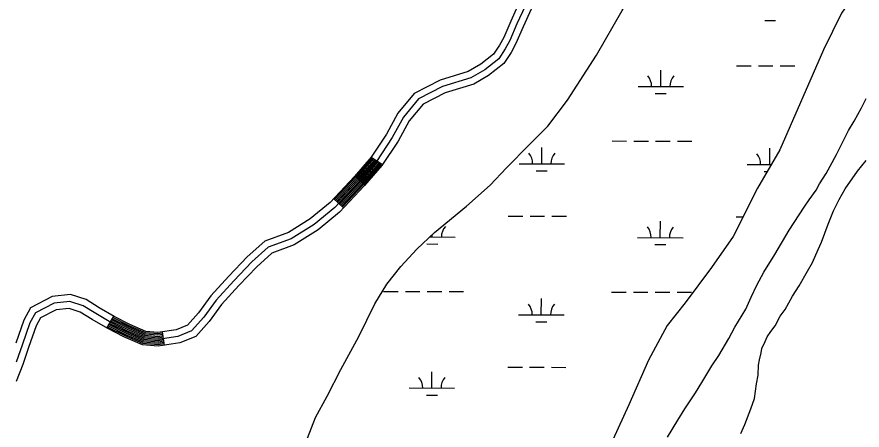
# Model space of a CAD drawing. Extents: x 3161665 to 3199565, y 885729 to 911164.
# Drawn here: x 3182953 to 3184814, y 902227 to 903137 of the extents above; entities that cross this region are included whole.
import ezdxf

# ---------------------------------------------------------------- set-up
doc = ezdxf.new("R2010")
doc.units = 0
for name, color, linetype in [('V-ROAD-CNTR', 7, 'Continuous'), ('V-SITE-VEGE', 7, 'Continuous'), ('V-WETL-SWMP', 7, 'Continuous')]:
    doc.layers.add(name, color=color, linetype=linetype)

msp = doc.modelspace()

# ---------------------------------------------------------------- linework, layer by layer
at = {"layer": 'V-ROAD-CNTR'}
for p, q in [((3183757.7, 902811.1), (3183732.7, 902827.6)), ((3183672.2, 902716.5), (3183650.4, 902737)), ((3183151.2, 902451.9), (3183166.5, 902477.7)), ((3183278, 902413.8), (3183273.5, 902443.5))]:
    msp.add_line(p, q, dxfattribs=at)
for points in [[(3184058.4, 903167.1), (3184040.3, 903127.8), (3184024.8, 903091.6), (3184015.4, 903074.5), (3184002.6, 903055.3), (3183974.5, 903032.8), (3183946.8, 903016.8), (3183884.6, 902998.1), (3183828, 902968.6), (3183791.6, 902924.8), (3183766.5, 902879.1), (3183732.9, 902827.9), (3183696.1, 902785.8), (3183642.5, 902728.6), (3183598.9, 902692.2), (3183550.7, 902662), (3183498.6, 902643.2), (3183460.2, 902608.5), (3183419.8, 902565.8), (3183380.3, 902522.7), (3183352.7, 902485.4), (3183328.9, 902458.2), (3183303.9, 902448.1), (3183263.6, 902442), (3183237.3, 902444.5), (3183201.6, 902459.7), (3183167.5, 902477.1), (3183134.6, 902496.6), (3183105.3, 902514.5), (3183071, 902525.7), (3183030.7, 902521), (3182983.2, 902496.7), (3182968.2, 902469.4), (3182950.7, 902418.9)], [(3184085.3, 903153.8), (3184067.7, 903115.6), (3184051.8, 903078.5), (3184041.1, 903059), (3184025, 903034.7), (3183991.5, 903008), (3183958.8, 902989.1), (3183895.9, 902970.2), (3183847.2, 902944.8), (3183816.5, 902907.9), (3183792.2, 902863.6), (3183756.8, 902809.8), (3183718.4, 902765.6), (3183663.1, 902706.8), (3183616.6, 902667.9), (3183563.9, 902634.9), (3183514.3, 902617), (3183481.2, 902587), (3183441.7, 902545.3), (3183403.5, 902503.6), (3183376.1, 902466.6), (3183346.8, 902433), (3183311.8, 902419), (3183264.4, 902411.8), (3183229.9, 902415.1), (3183188.9, 902432.5), (3183153, 902450.8), (3183119.1, 902470.9), (3183092.7, 902487.1), (3183068, 902495.2), (3183039.5, 902491.8), (3183005, 902474.2), (3182995.7, 902457.1), (3182979, 902409), (3182965.9, 902371.8), (3182951.3, 902334.4)], [(3184071.9, 903160.4), (3184054, 903121.7), (3184038.3, 903085.1), (3184028.3, 903066.7), (3184013.8, 903045), (3183983, 903020.4), (3183952.8, 903003), (3183890.3, 902984.1), (3183837.6, 902956.7), (3183804.1, 902916.3), (3183779.3, 902871.4), (3183744.9, 902818.9), (3183707.3, 902775.7), (3183652.8, 902717.7), (3183607.8, 902680.1), (3183557.3, 902648.4), (3183506.5, 902630.1), (3183470.7, 902597.7), (3183430.7, 902555.5), (3183391.9, 902513.1), (3183364.4, 902476), (3183337.9, 902445.6), (3183307.8, 902433.6), (3183264, 902426.9), (3183233.6, 902429.8), (3183195.2, 902446.1), (3183160.2, 902463.9), (3183126.8, 902483.8), (3183099, 902500.8), (3183069.5, 902510.5), (3183035.1, 902506.4), (3182994.1, 902485.4), (3182981.9, 902463.2), (3182964.8, 902413.9), (3182951.9, 902377)], [(3183735.2, 902826), (3183735.3, 902826.1), (3183698.4, 902783.8), (3183652.6, 902735)], [(3183737.7, 902824.3), (3183737.7, 902824.3), (3183700.6, 902781.8), (3183654.7, 902732.9)], [(3183740.2, 902822.7), (3183740.1, 902822.5), (3183702.8, 902779.7), (3183656.9, 902730.9)], [(3183742.7, 902821), (3183742.5, 902820.7), (3183705, 902777.7), (3183659.1, 902728.8)], [(3183745.2, 902819.4), (3183744.9, 902818.9), (3183707.3, 902775.7), (3183661.3, 902726.8)], [(3183747.7, 902817.7), (3183747.3, 902817), (3183709.5, 902773.7), (3183663.5, 902724.7)], [(3183750.2, 902816.1), (3183749.7, 902815.2), (3183711.7, 902771.7), (3183665.7, 902722.7)], [(3183752.7, 902814.4), (3183752.1, 902813.4), (3183713.9, 902769.7), (3183667.9, 902720.6)], [(3183755.2, 902812.8), (3183754.4, 902811.6), (3183716.2, 902767.7), (3183670, 902718.6)], [(3183276.2, 902425.7), (3183264.1, 902423.8), (3183232.9, 902426.9), (3183194, 902443.4), (3183158.8, 902461.3), (3183157.3, 902462.2)], [(3183275.7, 902428.7), (3183264, 902426.9), (3183233.6, 902429.8), (3183195.2, 902446.1), (3183160.2, 902463.9), (3183158.8, 902464.8)], [(3183275.3, 902431.6), (3183263.9, 902429.9), (3183234.4, 902432.7), (3183196.5, 902448.8), (3183161.7, 902466.5), (3183160.4, 902467.3)], [(3183274.8, 902434.6), (3183263.8, 902432.9), (3183235.1, 902435.7), (3183197.8, 902451.6), (3183163.1, 902469.2), (3183161.9, 902469.9)], [(3183274.4, 902437.6), (3183263.7, 902435.9), (3183235.8, 902438.6), (3183199, 902454.3), (3183164.6, 902471.8), (3183163.4, 902472.5)], [(3183273.9, 902440.5), (3183263.6, 902439), (3183236.6, 902441.6), (3183200.3, 902457), (3183166, 902474.4), (3183165, 902475.1)], [(3183277.5, 902416.8), (3183264.3, 902414.8), (3183230.6, 902418), (3183190.2, 902435.2), (3183154.4, 902453.4), (3183152.7, 902454.4)], [(3183277.1, 902419.8), (3183264.2, 902417.8), (3183231.4, 902421), (3183191.4, 902438), (3183155.9, 902456), (3183154.2, 902457)], [(3183276.6, 902422.7), (3183264.1, 902420.8), (3183232.1, 902423.9), (3183192.7, 902440.7), (3183157.3, 902458.7), (3183155.8, 902459.6)]]:
    msp.add_lwpolyline(points, dxfattribs=at)
at = {"layer": 'V-SITE-VEGE'}
for p, q in [((3184812.5, 902936.8), (3184822.4, 902957.3)), ((3184796, 902907.7), (3184812.5, 902936.8)), ((3184783.9, 902887.2), (3184796, 902907.7)), ((3184767.4, 902854.9), (3184783.9, 902887.2)), ((3184757.5, 902834.4), (3184767.4, 902854.9)), ((3184743.2, 902808.5), (3184757.5, 902834.4)), ((3184734.4, 902792.3), (3184743.2, 902808.5)), ((3184720.1, 902769.7), (3184734.4, 902792.3)), ((3184712.4, 902755.7), (3184720.1, 902769.7)), ((3184697.1, 902734.1), (3184712.4, 902755.7)), ((3184686.1, 902718), (3184697.1, 902734.1)), ((3184653.2, 902667.4), (3184686.1, 902718)), ((3184621.4, 902613.5), (3184653.2, 902667.4)), ((3184597.3, 902574.7), (3184621.4, 902613.5)), ((3184581.9, 902546.6), (3184597.3, 902574.7)), ((3184569.7, 902519.6), (3184581.9, 902546.6)), ((3184557.6, 902493.7), (3184569.7, 902519.6)), ((3184533.5, 902453.9), (3184557.6, 902493.7)), ((3184520.3, 902429.1), (3184533.5, 902453.9)), ((3184498.3, 902391.3), (3184520.3, 902429.1)), ((3184483, 902368.7), (3184498.3, 902391.3)), ((3184461, 902332.1), (3184483, 902368.7)), ((3184446.7, 902309.4), (3184461, 902332.1)), ((3184423.7, 902273.9), (3184446.7, 902309.4)), ((3184408.3, 902249.1), (3184423.7, 902273.9)), ((3184385.3, 902211.4), (3184408.3, 902249.1))]:
    msp.add_line(p, q, dxfattribs=at)
for points in [[(3184591.5, 902397.1), (3184592.7, 902406.8), (3184600.4, 902421.9), (3184604.8, 902432.7), (3184612.5, 902444.6), (3184622.3, 902456.4), (3184633.3, 902478), (3184644.3, 902493), (3184660.7, 902522.2), (3184675, 902544.8), (3184693.7, 902577.1), (3184704.7, 902596.5), (3184716.8, 902624.6), (3184724.5, 902640.8), (3184738.9, 902680.7), (3184751.1, 902709.9), (3184763.2, 902734.7), (3184776.4, 902758.4), (3184803.8, 902797.2), (3184822.4, 902820.9)], [(3184546.7, 902219.8), (3184555.6, 902239.2), (3184568.8, 902273.8), (3184576.6, 902296.5), (3184581.2, 902328.9), (3184584.6, 902348.4), (3184585.9, 902370), (3184588.1, 902381.9), (3184591.5, 902397.1)]]:
    msp.add_lwpolyline(points, dxfattribs=at)
at = {"layer": 'V-WETL-SWMP'}
for p, q in [((3184599.3, 903129.5), (3184623.3, 903129.4)), ((3184370.5, 902983.7), (3184370.6, 903019.7)), ((3184537.6, 903029.7), (3184569.6, 903029.6)), ((3184585.6, 903029.5), (3184617.6, 903029.4)), ((3184633.6, 903029.4), (3184665.6, 903029.3)), ((3184320.5, 902983.8), (3184420.5, 902983.6)), ((3184358.4, 902968.3), (3184382.4, 902968.2)), ((3184263.3, 902863.9), (3184295.3, 902863.8)), ((3184311.3, 902863.8), (3184343.3, 902863.7)), ((3184359.3, 902863.6), (3184391.3, 902863.6)), ((3184407.3, 902863.5), (3184439.3, 902863.4)), ((3184108.5, 902813.6), (3184108.6, 902849.6)), ((3184610.4, 902812.2), (3184610.5, 902848.2)), ((3184058.5, 902813.7), (3184158.5, 902813.5)), ((3184096.5, 902798.2), (3184120.5, 902798.1)), ((3184560.4, 902812.4), (3184613.6, 902812.2)), ((3184598.4, 902796.8), (3184604.7, 902796.8)), ((3184034.8, 902698.4), (3184066.8, 902698.3)), ((3184082.8, 902698.2), (3184114.8, 902698.1)), ((3184130.8, 902698.1), (3184162.8, 902698)), ((3184369.5, 902651), (3184369.6, 902687)), ((3184536.7, 902697), (3184551.7, 902696.9)), ((3183862.1, 902652.4), (3183917.6, 902652.3)), ((3183867.6, 902652.4), (3183867.6, 902657.6)), ((3184319.5, 902651.2), (3184419.5, 902650.9)), ((3183855.6, 902637), (3183879.6, 902636.9)), ((3184357.5, 902635.6), (3184381.5, 902635.6)), ((3183760.5, 902532.6), (3183792.5, 902532.5)), ((3183808.5, 902532.5), (3183840.5, 902532.4)), ((3183856.5, 902532.4), (3183888.5, 902532.3)), ((3183904.5, 902532.2), (3183936.5, 902532.1)), ((3184107.6, 902480.9), (3184107.7, 902516.9)), ((3184262.4, 902531.2), (3184294.4, 902531.2)), ((3184310.4, 902531.1), (3184342.4, 902531)), ((3184358.4, 902531), (3184390.4, 902530.9)), ((3184406.4, 902530.8), (3184438.4, 902530.8)), ((3184057.6, 902481.1), (3184157.6, 902480.8)), ((3184095.6, 902465.5), (3184119.6, 902465.5)), ((3183866.7, 902319.7), (3183866.8, 902355.7)), ((3184033.9, 902365.7), (3184065.9, 902365.6)), ((3184081.9, 902365.6), (3184113.9, 902365.5)), ((3184129.9, 902365.4), (3184161.9, 902365.3)), ((3183816.7, 902319.9), (3183916.7, 902319.6)), ((3183854.7, 902304.3), (3183878.7, 902304.3))]:
    msp.add_line(p, q, dxfattribs=at)
for points in [[(3184165.6, 902954.1), (3184229.2, 903052.8), (3184285.4, 903151.5), (3184318.6, 903206.8), (3184367.9, 903262.2), (3184415.3, 903319.4), (3184458.1, 903374.6), (3184516.3, 903440.4), (3184575.3, 903506.9), (3184617, 903563.4), (3184630.5, 903592), (3184638.5, 903619.2), (3184660.9, 903689.5), (3184668.7, 903712), (3184708.9, 903797.5), (3184713.4, 903851.4), (3184731.4, 903896.4), (3184735.9, 903923.3), (3184789.8, 903954.8), (3184834.7, 903977.3)], [(3184862.7, 903271.3), (3184794.6, 903184.5), (3184768.6, 903145.5), (3184728.8, 903064.5), (3184632.3, 902844.6), (3184583.4, 902759.9), (3184529.9, 902653.5), (3184482.4, 902584.9), (3184424, 902507.4), (3184384.3, 902457.6), (3184343.8, 902380.9), (3184299.9, 902282.8), (3184264.7, 902205.7)], [(3183584.4, 902186.8), (3183610.3, 902254.6), (3183636.5, 902302.1), (3183665.9, 902360.5), (3183706.2, 902433), (3183741.4, 902505.3), (3183767.6, 902548.4), (3183798.4, 902587.3), (3183833.4, 902625.3), (3183872.5, 902662.2), (3183942.9, 902720.2), (3183995.1, 902766.9), (3184030.9, 902804.7), (3184081.4, 902856.1), (3184122.1, 902896.7), (3184165.6, 902954.1)]]:
    msp.add_lwpolyline(points, dxfattribs=at)
for centre, start, end in [((3184315.2, 902984.3), 359.0698, 40.6135), ((3184425.7, 902984), 139.0698, 180.6135), ((3184053.3, 902814.2), 359.0698, 40.6135), ((3184163.8, 902813.9), 139.0698, 180.6135), ((3184555.2, 902812.8), 359.0698, 40.6135), ((3183922.9, 902652.7), 139.0698, 180.6135), ((3184314.3, 902651.6), 359.0698, 40.6135), ((3184424.8, 902651.3), 139.0698, 180.6135), ((3184052.4, 902481.6), 359.0698, 40.6135), ((3184162.9, 902481.2), 139.0698, 180.6135), ((3183811.5, 902320.4), 359.0698, 40.6135), ((3183922, 902320.1), 139.0698, 180.6135)]:
    msp.add_arc(centre, 35.2, start, end, dxfattribs=at)

doc.saveas('drawing.dxf')
